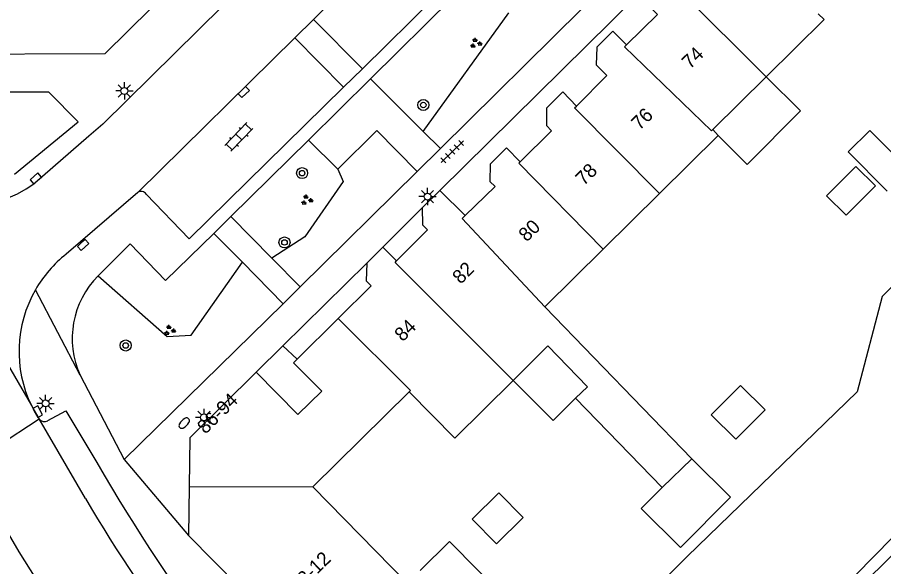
# Model space of a CAD drawing. Extents: x 128000 to 131008, y 398996 to 402500.
# Drawn here: x 129296.8 to 129359.4, y 399379.7 to 399419.4 of the extents above; entities that cross this region are included whole.
import ezdxf

# ---------------------------------------------------------------- set-up
doc = ezdxf.new("R2010")
doc.units = 0
for name, color, linetype in [('gg-anno-huisnummerreeks BGT', 7, 'Continuous'), ('gg-bbg-gedigitaliseerde bebouwing', 7, 'Continuous'), ('gg-bbg-gedigitaliseerde bijgebouw', 7, 'Continuous'), ('gg-bbg-hoofdgebouw', 7, 'Continuous'), ('gg-bbg-luifel en loopbrug', 7, 'Continuous'), ('gg-bbg-onder overbouw', 7, 'Continuous'), ('gg-bbg-pand overbouw', 7, 'Continuous'), ('gg-bbg-tussenscheiding', 7, 'Continuous'), ('gg-knt-verharding', 7, 'Continuous'), ('gg-knt-verharding nz', 7, 'Continuous'), ('gg-kntw-beschoeiing', 7, 'Continuous'), ('gt-grn-groengrens', 7, 'Continuous'), ('gt-grn-weggrens', 7, 'Continuous'), ('gt-symb-boom', 7, 'Continuous'), ('gt-symb-brandkraan', 7, 'Continuous'), ('gt-symb-groenvak', 7, 'Continuous'), ('gt-symb-klinker verharding', 7, 'Continuous'), ('gt-symb-kolk', 7, 'Continuous'), ('gt-symb-lichtmast', 7, 'Continuous'), ('gt-symb-tegel verharding', 7, 'Continuous')]:
    doc.layers.add(name, color=color, linetype=linetype)

# ---------------------------------------------------------------- blocks, each defined once
blk = doc.blocks.new('gt0-KL1')
at = {"layer": 'gt-symb-klinker verharding'}
for p, q in [((-1.15, 0.3), (1.15, 0.3)), ((-1, -0.3), (-1, 0.3)), ((-0.5, 0.3), (-0.5, 0.45)), ((0, -0.3), (0, 0.3)), ((0.5, 0.3), (0.5, 0.45)), ((1, -0.3), (1, 0.3)), ((-1.15, -0.3), (1.15, -0.3)), ((-0.5, -0.45), (-0.5, -0.3)), ((0.5, -0.45), (0.5, -0.3))]:
    blk.add_line(p, q, dxfattribs=at)
blk = doc.blocks.new('gt0-KOLK')
at = {"layer": 'gt-symb-kolk'}
blk.add_lwpolyline([(0, 0), (0.375, 0), (0.375, 0.4), (-0.375, 0.4), (-0.375, 0), (0, 0)], dxfattribs=at)
blk = doc.blocks.new('gt0-BOOM')
at = {"layer": 'gt-symb-boom'}
for radius in [0.4, 0.2]:
    blk.add_circle((0, 0), radius, dxfattribs=at)
blk = doc.blocks.new('gt0-LMAST')
at = {"layer": 'gt-symb-lichtmast'}
for p, q in [((-0.182, 0.173), (-0.447, 0.438)), ((-0.005, 0.246), (-0.005, 0.621)), ((0.172, 0.173), (0.437, 0.438)), ((-0.255, -0.004), (-0.63, -0.004)), ((-0.182, -0.181), (-0.447, -0.446)), ((-0.005, -0.254), (-0.005, -0.629)), ((0.437, -0.446), (0.172, -0.181)), ((0.245, -0.004), (0.62, -0.004))]:
    blk.add_line(p, q, dxfattribs=at)
blk.add_circle((-0.005, -0.004), 0.25, dxfattribs=at)
blk = doc.blocks.new('gt0-GRVAK')
at = {"layer": 'gt-symb-groenvak'}
for p, q in [((-0.11, 0.189), (-0.228, 0.24)), ((-0.182, 0.153), (0.088, 0.153)), ((-0.091, 0.211), (-0.156, 0.322)), ((-0.047, 0.214), (-0.047, 0.393)), ((-0.004, 0.211), (0.061, 0.322)), ((0.015, 0.189), (0.133, 0.24)), ((0.262, -0.052), (0.197, 0.059)), ((0.305, -0.049), (0.305, 0.13)), ((0.349, -0.052), (0.414, 0.059)), ((-0.245, -0.228), (-0.363, -0.177)), ((-0.318, -0.264), (-0.047, -0.264)), ((-0.226, -0.206), (-0.291, -0.095)), ((-0.183, -0.203), (-0.183, -0.024)), ((-0.139, -0.206), (-0.074, -0.095)), ((-0.12, -0.228), (-0.002, -0.177)), ((0.243, -0.074), (0.125, -0.023)), ((0.17, -0.11), (0.441, -0.11)), ((0.368, -0.074), (0.486, -0.023))]:
    blk.add_line(p, q, dxfattribs=at)
blk = doc.blocks.new('gt0-TEG1')
at = {"layer": 'gt-symb-tegel verharding'}
for p, q in [((-1.125, 0), (1.125, 0)), ((-0.9, -0.25), (-0.9, 0.25)), ((-0.45, -0.25), (-0.45, 0.25)), ((0, -0.25), (0, 0.25)), ((0.45, -0.25), (0.45, 0.25)), ((0.9, -0.25), (0.9, 0.25))]:
    blk.add_line(p, q, dxfattribs=at)
blk = doc.blocks.new('gt0-BR')
at = {"layer": 'gt-symb-brandkraan'}
for centre, radius, start, end in [((-0.244, 0), 0.206, 107.56694, 252.43307), ((0.599, -2.664), 3, 106.89205, 107.56694), ((0, -0.691), 0.938, 73.10799, 106.89205), ((-0.599, -2.664), 3, 72.43309, 73.10799), ((0.244, 0), 0.206, 287.56695, 72.43309), ((0.599, 2.664), 3, 252.43307, 253.10797), ((0, 0.691), 0.938, 253.10797, 286.89206), ((-0.599, 2.664), 3, 286.89206, 287.56695)]:
    blk.add_arc(centre, radius, start, end, dxfattribs=at)

msp = doc.modelspace()

# ---------------------------------------------------------------- linework, layer by layer
at = {"layer": 'gg-bbg-gedigitaliseerde bebouwing'}
for p, q in [((129350.951, 399415.084), (129347.09, 399411.28)), ((129347.47, 399410.84), (129343.221, 399406.642)), ((129347.09, 399411.28), (129347.47, 399410.84)), ((129343.221, 399406.642), (129339.157, 399402.627)), ((129339.157, 399402.627), (129334.93, 399398.45)), ((129334.93, 399398.45), (129345.576, 399387.461)), ((129332.643, 399393.128), (129335.162, 399395.624)), ((129325.12, 399392.3), (129318.16, 399385.42)), ((129343.421, 399385.374), (129337.159, 399391.838)), ((129345.576, 399387.461), (129343.421, 399385.374)), ((129318.16, 399385.42), (129324.98, 399378.47))]:
    msp.add_line(p, q, dxfattribs=at)
for points in [[(129354.71, 399419.64), (129355.15, 399419.22), (129350.951, 399415.084)], [(129337.159, 399391.838), (129338.021, 399392.673), (129335.162, 399395.624)], [(129332.643, 399393.128), (129328.433, 399388.955), (129325.12, 399392.3)]]:
    msp.add_lwpolyline(points, dxfattribs=at)
at = {"layer": 'gg-bbg-gedigitaliseerde bijgebouw'}
for points in [[(129361.262, 399408.379), (129358.432, 399411.205), (129356.877, 399409.649), (129359.707, 399406.822)], [(129355.305, 399406.477), (129357.425, 399408.6), (129358.84, 399407.186), (129356.72, 399405.064), (129355.305, 399406.477)], [(129346.974, 399390.638), (129349.094, 399392.76), (129350.862, 399390.994), (129348.742, 399388.871), (129346.974, 399390.638)], [(129329.696, 399383.099), (129331.45, 399381.318), (129333.374, 399383.213), (129331.62, 399384.994), (129329.696, 399383.099)]]:
    msp.add_lwpolyline(points, dxfattribs=at)
at = {"layer": 'gg-bbg-hoofdgebouw'}
for p, q in [((129327.34, 399406.86), (129326.08, 399405.61)), ((129329.18, 399405.06), (129327.34, 399406.86)), ((129323.23, 399402.76), (129322.07, 399401.6)), ((129324.22, 399401.77), (129323.23, 399402.76)), ((129319.996, 399397.598), (129317.02, 399394.65)), ((129309.225, 399385.445), (129309.18, 399381.91)), ((129309.18, 399381.91), (129315.76, 399375.25))]:
    msp.add_line(p, q, dxfattribs=at)
for points in [[(129344.9, 399421.38), (129343.92, 399422.37), (129342.74, 399421.21), (129342.72, 399419.95), (129343.08, 399419.58), (129340.84, 399417.39)], [(129340.84, 399417.39), (129339.86, 399418.38), (129338.69, 399417.23), (129338.66, 399415.95), (129339.43, 399415.17), (129337.22, 399412.97)], [(129337.22, 399412.97), (129336.25, 399413.99), (129335.06, 399412.81), (129335.06, 399411.55), (129335.42, 399411.18), (129333.15, 399408.93)], [(129333.15, 399408.93), (129332.16, 399409.94), (129330.98, 399408.76), (129330.97, 399407.52), (129331.34, 399407.15), (129329.18, 399405.06)], [(129326.08, 399405.61), (129326.09, 399404.37), (129326.46, 399404.01), (129324.22, 399401.77)], [(129322.07, 399401.6), (129322.03, 399400.33), (129322.39, 399399.97), (129319.996, 399397.598)], [(129314.064, 399393.717), (129309.27, 399388.98), (129309.225, 399385.445)]]:
    msp.add_lwpolyline(points, dxfattribs=at)
at = {"layer": 'gg-bbg-luifel en loopbrug'}
for points in [[(129350.951, 399415.084), (129353.427, 399412.611), (129349.567, 399408.745), (129347.47, 399410.84)], [(129332.643, 399393.128), (129335.549, 399390.226), (129337.159, 399391.838)], [(129343.421, 399385.374), (129341.916, 399383.867), (129344.746, 399381.04), (129348.371, 399384.67), (129345.576, 399387.461)], [(129332.203, 399377.273), (129328.055, 399381.484), (129325.92, 399379.38)], [(129358.142, 399378.603), (129361.213, 399381.613), (129363.313, 399379.47), (129360.242, 399376.461), (129358.142, 399378.603)]]:
    msp.add_lwpolyline(points, dxfattribs=at)
at = {"layer": 'gg-bbg-onder overbouw'}
msp.add_lwpolyline([(129314.064, 399393.717), (129317.087, 399390.659), (129318.801, 399392.353), (129316.773, 399394.405), (129317.02, 399394.65)], dxfattribs=at)
at = {"layer": 'gg-bbg-pand overbouw'}
for p, q in [((129314.064, 399393.717), (129316, 399395.63)), ((129316, 399395.63), (129317.02, 399394.65))]:
    msp.add_line(p, q, dxfattribs=at)
at = {"layer": 'gg-bbg-tussenscheiding'}
msp.add_line((129309.225, 399385.445), (129318.16, 399385.42), dxfattribs=at)
for points in [[(129350.951, 399415.084), (129344.771, 399421.254), (129344.9, 399421.38)], [(129347.09, 399411.28), (129346.983, 399411.175), (129340.706, 399417.259), (129340.84, 399417.39)], [(129343.221, 399406.642), (129337.077, 399412.828), (129337.22, 399412.97)], [(129333.15, 399408.93), (129333.062, 399408.843), (129339.157, 399402.627)], [(129334.93, 399398.45), (129328.954, 399404.841), (129329.18, 399405.06)], [(129332.643, 399393.128), (129324.105, 399401.655), (129324.22, 399401.77)], [(129325.12, 399392.3), (129325.227, 399392.405), (129319.996, 399397.598)]]:
    msp.add_lwpolyline(points, dxfattribs=at)
at = {"layer": 'gg-knt-verharding'}
for p, q in [((129343.179, 399436.838), (129321.753, 399415.667)), ((129327.34, 399406.86), (129346.38, 399425.65)), ((129329.79, 399422.312), (129322.339, 399414.946)), ((129327.39, 399409.891), (129337.581, 399419.963)), ((129318.209, 399419.232), (129316.86, 399417.889)), ((129321.753, 399415.667), (129318.209, 399419.232)), ((129316.86, 399417.889), (129320.374, 399414.321)), ((129322.339, 399414.946), (129326.146, 399411.136)), ((129301.974, 399410.791), (129298.05, 399407.4)), ((129326.146, 399411.136), (129327.39, 399409.891)), ((129312.24, 399404.988), (129317.84, 399410.491)), ((129317.84, 399410.491), (129319.958, 399408.409)), ((129325.718, 399408.242), (129317.251, 399399.888)), ((129305.499, 399406.712), (129300.325, 399402.254)), ((129323.23, 399402.76), (129326.08, 399405.61)), ((129315.201, 399401.974), (129312.24, 399404.988)), ((129313.064, 399401.671), (129311.014, 399403.76)), ((129317.251, 399399.888), (129315.201, 399401.974)), ((129316.01, 399398.669), (129313.064, 399401.671)), ((129316, 399395.63), (129322.07, 399401.6)), ((129304.529, 399387.402), (129316.01, 399398.669)), ((129301.339, 399393.501), (129304.529, 399387.402))]:
    msp.add_line(p, q, dxfattribs=at)
for points in [[(129290.279, 399417.821), (129291.47, 399416.73), (129303.14, 399416.76), (129354.44, 399467.35)], [(129351.448, 399459.478), (129302.98, 399411.66), (129301.974, 399410.791)], [(129296.587, 399408.039), (129301.191, 399411.817), (129299.069, 399413.97), (129291.249, 399413.973), (129287.985, 399410.319), (129289.045, 399409.171)], [(129320.374, 399414.321), (129309.227, 399403.355), (129306.111, 399406.592)], [(129319.958, 399408.409), (129322.799, 399411.201), (129325.718, 399408.242)], [(129311.014, 399403.76), (129307.515, 399400.348), (129304.947, 399402.998), (129302.635, 399400.685)], [(129299.007, 399390.215), (129300.295, 399390.929), (129302.539, 399387.184)]]:
    msp.add_lwpolyline(points, dxfattribs=at)
for centre, radius, start, end in [((129293.515, 399413.366), 7.494, 219.60983, 307.24274), ((129305.748, 399406.36), 0.431, 32.53552, 125.27703), ((129305.861, 399395.221), 8.951, 128.2048, 150.08031), ((129307.176, 399396.157), 6.413, 135.08234, 204.46522), ((129305.857, 399395.225), 8.945, 150.09252, 205.96939), ((129298.759, 399390.63), 0.484, 214.42047, 300.82214), ((129412.698, 399450.602), 127.109, 209.92889, 224.95865), ((129451.597, 399476.573), 183.983, 209.6182, 216.57458)]:
    msp.add_arc(centre, radius, start, end, dxfattribs=at)
at = {"layer": 'gg-knt-verharding nz'}
for p, q in [((129305.499, 399406.712), (129316.86, 399417.889)), ((129297.815, 399391.308), (129298.36, 399390.357)), ((129301.713, 399384.581), (129298.36, 399390.357))]:
    msp.add_line(p, q, dxfattribs=at)
for points in [[(129318.209, 399419.232), (129323.597, 399424.55), (129334.489, 399435.347), (129339.683, 399440.44)], [(129293.242, 399386.974), (129296.902, 399380.739), (129299.37, 399376.826)]]:
    msp.add_lwpolyline(points, dxfattribs=at)
msp.add_arc((129405.903, 399446.194), 121.044, 210.5982, 223.51691, dxfattribs=at)
at = {"layer": 'gg-kntw-beschoeiing'}
for points in [[(129367.633, 399407.354), (129359.324, 399399.195), (129357.523, 399392.292), (129345.229, 399380.388), (129339.232, 399374.355), (129339.157, 399370.08)], [(129343.02, 399363.98), (129346.128, 399367.081), (129355.454, 399376.23), (129357.403, 399379.042), (129374.769, 399396.719), (129376.677, 399402.775)]]:
    msp.add_lwpolyline(points, dxfattribs=at)
at = {"layer": 'gt-grn-groengrens'}
msp.add_line((129326.146, 399411.136), (129332.341, 399419.708), dxfattribs=at)
for points in [[(129319.958, 399408.409), (129320.349, 399407.507), (129317.586, 399403.51), (129315.201, 399401.974)], [(129302.635, 399400.685), (129307.633, 399396.3), (129309.359, 399396.395), (129313.064, 399401.671)]]:
    msp.add_lwpolyline(points, dxfattribs=at)
at = {"layer": 'gt-grn-weggrens'}
for p, q in [((129321.753, 399415.667), (129320.374, 399414.321)), ((129317.84, 399410.491), (129322.339, 399414.946)), ((129325.718, 399408.242), (129327.39, 399409.891)), ((129287.741, 399408.588), (129297.815, 399391.308)), ((129311.014, 399403.76), (129312.24, 399404.988)), ((129301.339, 399393.501), (129298.103, 399399.685)), ((129316.01, 399398.669), (129317.251, 399399.888)), ((129293.242, 399386.974), (129298.36, 399390.357)), ((129304.529, 399387.402), (129309.18, 399381.91))]:
    msp.add_line(p, q, dxfattribs=at)

# ---------------------------------------------------------------- block references
at = {"layer": 'gt-symb-boom'}
for p in [(129326.149, 399413.044), (129317.386, 399408.116), (129316.113, 399403.103), (129304.628, 399395.652)]:
    msp.add_blockref('gt0-BOOM', p, dxfattribs=at)
at = {"layer": 'gt-symb-brandkraan', "rotation": 44.67584063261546}
msp.add_blockref('gt0-BR', (129308.861, 399390.038), dxfattribs=at)
at = {"layer": 'gt-symb-groenvak'}
for p in [(129329.938, 399417.506), (129317.715, 399406.167), (129307.799, 399396.742)]:
    msp.add_blockref('gt0-GRVAK', p, dxfattribs=at)
at = {"layer": 'gt-symb-klinker verharding', "rotation": -134.0687725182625}
msp.add_blockref('gt0-KL1', (129312.806, 399410.732), dxfattribs=at)
at = {"layer": 'gt-symb-kolk'}
for p, rotation in [((129313.023, 399414.125), -135.40519677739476), ((129298.261, 399407.579), 42.44710185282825), ((129301.412, 399403.067), -138.32364226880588), ((129298.094, 399390.775), -62.02527007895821)]:
    msp.add_blockref('gt0-KOLK', p, dxfattribs=dict(at, rotation=rotation))
at = {"layer": 'gt-symb-lichtmast'}
for p in [(129304.54, 399414.062), (129326.461, 399406.421), (129298.844, 399391.463), (129310.3, 399390.457)]:
    msp.add_blockref('gt0-LMAST', p, dxfattribs=at)
at = {"layer": 'gt-symb-tegel verharding', "rotation": 44.594803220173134}
msp.add_blockref('gt0-TEG1', (129328.245, 399409.665), dxfattribs=at)

# ---------------------------------------------------------------- texts
at = {"layer": 'gg-anno-huisnummerreeks BGT'}
for s, rotation, p in [('74', 44.4, (129345.441, 399415.593)), ('76', 44.9, (129341.79, 399411.17)), ('78', 44.8, (129337.758, 399407.161)), ('80', 44, (129333.624, 399403.098)), ('82', 45, (129328.854, 399400.039)), ('84', 44.6, (129324.659, 399395.878)), ('86-94', 44.7, (129310.398, 399389.194)), ('2-12', 44.4, (129317.629, 399378.253))]:
    msp.add_text(s, height=1, rotation=rotation, dxfattribs=at).set_placement(p)

doc.saveas('drawing.dxf')
